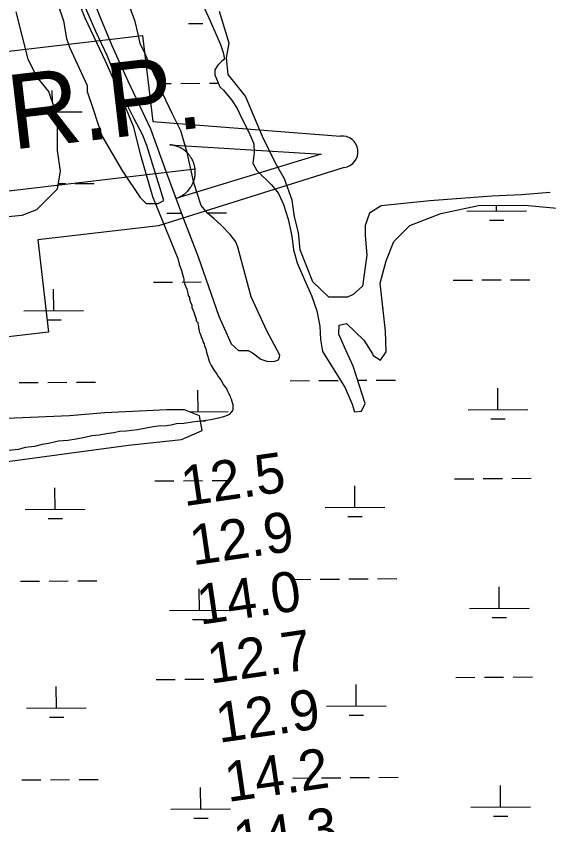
# Model space of a CAD drawing. Extents: x 3508733 to 3546731, y 546897 to 572481.
# Drawn here: x 3543133 to 3544025, y 566522 to 567874 of the extents above; entities that cross this region are included whole.
import ezdxf

# ---------------------------------------------------------------- set-up
doc = ezdxf.new("R2010")
doc.units = 0
for name, color, linetype in [('V-RIVR-RANG', 7, 'Continuous'), ('V-SITE-VEGE', 7, 'Continuous'), ('V-TOPO-WATR-IDEN', 7, 'Continuous'), ('V-WETL-SWMP', 7, 'Continuous')]:
    doc.layers.add(name, color=color, linetype=linetype)

msp = doc.modelspace()

# ---------------------------------------------------------------- linework, layer by layer
at = {"layer": 'V-SITE-VEGE'}
for points in [[(3542771, 567995.7), (3542786.2, 567995.6), (3542827.6, 567994), (3542874.6, 567995.2), (3542960.3, 568014.1), (3543145.6, 568061.7), (3543170.5, 568068.4), (3543178.8, 568065.6), (3543185.7, 568054.6), (3543196.6, 568022.7), (3543203.4, 568002), (3543210.2, 567977.1), (3543219.7, 567943.9), (3543248.4, 567871.9), (3543282.6, 567799.9), (3543308.6, 567740.4), (3543329.1, 567690.6), (3543341.3, 567642.2), (3543361.7, 567573), (3543404, 567469.2)], [(3544027.5, 567579.7), (3543979.2, 567575.8), (3543929.4, 567573.2), (3543825.8, 567565.4), (3543744.2, 567557.5), (3543724.8, 567545.1), (3543717.8, 567524.5), (3543717.8, 567507.9), (3543720.4, 567474.7), (3543713.2, 567422.9), (3543697.3, 567408.9), (3543687.9, 567404.3), (3543656.5, 567404.6), (3543630, 567429.9), (3543608.5, 567483.5), (3543605.9, 567512.5), (3543599.1, 567538.8), (3543595.1, 567566.5), (3543582.8, 567602.4), (3543567.7, 567628.7), (3543545.8, 567673), (3543517.1, 567740.9), (3543488.3, 567776.9), (3543485.7, 567804.5), (3543489.9, 567829.4), (3543473.6, 567882)], [(3543404, 567469.2), (3543406, 567459.8), (3543410.1, 567449.3), (3543413.2, 567436.7), (3543414.2, 567434.6), (3543414.2, 567431.4), (3543415.2, 567429.3), (3543415.2, 567427.2), (3543417.2, 567422), (3543419.3, 567417.8), (3543420.3, 567413.6), (3543421.3, 567407.3), (3543423.3, 567404.1), (3543423.3, 567401), (3543425.4, 567395.7), (3543427.4, 567391.5), (3543427.4, 567387.3), (3543429.4, 567382), (3543431.5, 567377.8), (3543432.5, 567373.6), (3543434.6, 567368.4), (3543434.5, 567365.2), (3543437.6, 567362), (3543437.6, 567359.9), (3543438.6, 567355.7), (3543438.6, 567352.6), (3543439.6, 567349.4), (3543439.6, 567347.4), (3543440.6, 567344.2), (3543441.7, 567342.1), (3543443.7, 567336.8), (3543444.7, 567334.7), (3543446.8, 567328.4), (3543447.8, 567326.3), (3543448.8, 567323), (3543450.9, 567317.9), (3543451.9, 567312.7), (3543452.9, 567308.7), (3543454, 567305.4), (3543454.9, 567303.2), (3543457, 567295.8), (3543459.6, 567290.2), (3543464.2, 567283.2), (3543469.4, 567275.8), (3543471.4, 567272), (3543474.5, 567268.4), (3543476.9, 567263.9), (3543480.7, 567257.9), (3543483.8, 567253.7), (3543485.9, 567250.5), (3543486.9, 567247.4), (3543489, 567244.2), (3543491.1, 567240), (3543491.8, 567237.6), (3543493.1, 567234.7), (3543495.2, 567228.5), (3543496.2, 567225.3), (3543496.1, 567215.8), (3543494.9, 567214.3), (3543494, 567212.7), (3543489.7, 567208.6), (3543486.6, 567206.5), (3543480.3, 567204.4), (3543471.9, 567202.4), (3543464.5, 567200.4), (3543459.3, 567199.4), (3543450.9, 567198.4), (3543443.5, 567197.4), (3543437.2, 567196.5), (3543427.8, 567195.4), (3543414.1, 567193.5), (3543401.5, 567192.6), (3543393.1, 567190.6), (3543384.8, 567189.6), (3543371.3, 567188.6), (3543362.7, 567187.7), (3543336.5, 567182.7), (3543317.6, 567180.7), (3543306.1, 567179.8), (3543296.6, 567177.8), (3543288.2, 567176.8), (3543272.5, 567173.8), (3543259.9, 567172.9), (3543248.3, 567169.8), (3543233.6, 567166.8), (3543220, 567164.8), (3543204.3, 567163.9), (3543187.4, 567159.9), (3543176.9, 567157.9), (3543164.3, 567154.9), (3543148.6, 567152.9), (3543137.1, 567149.9), (3543120.3, 567147.9)]]:
    msp.add_lwpolyline(points, dxfattribs=at)
at = {"layer": 'V-TOPO-WATR-IDEN'}
msp.add_line((3542686.7, 567531.8), (3543432.8, 567618.9), dxfattribs=at)
for points in [[(3542437.3, 567529.4), (3542727.6, 567624.4), (3542710.9, 567768.1), (3543345.1, 567842.2), (3543361.9, 567698.4), (3543676.1, 567674)], [(3543682.2, 567621.3), (3543371.6, 567523.9), (3543169.5, 567500.4), (3543187.5, 567346.1), (3542999.7, 567324.1), (3542981.7, 567478.4), (3542758.4, 567452.4), (3542443.5, 567476.7)]]:
    msp.add_lwpolyline(points, dxfattribs=at)
msp.add_lwpolyline([(3543390.4, 567659.2), (3543643.8, 567643.5), (3543400.8, 567569.8), (3543405.1, 567571.4), (3543409.1, 567573.3), (3543410.6, 567574.2), (3543412, 567575), (3543413.5, 567576), (3543415, 567577.1), (3543416.3, 567578.1), (3543417.9, 567579.5), (3543419.6, 567581.1), (3543420.5, 567582), (3543421.7, 567583.3), (3543423.1, 567585), (3543424.1, 567586.3), (3543425.2, 567587.8), (3543425.9, 567588.8), (3543426.6, 567590), (3543427.4, 567591.4), (3543428.1, 567592.7), (3543428.8, 567594.1), (3543429.3, 567595.2), (3543430, 567596.9), (3543430.6, 567598.5), (3543431, 567599.9), (3543431.5, 567601.5), (3543431.9, 567602.8), (3543432.2, 567604.1), (3543432.4, 567605.1), (3543432.6, 567606.5), (3543432.8, 567608.1), (3543433, 567609.5), (3543433.1, 567611), (3543433.1, 567612.4), (3543433.2, 567613.9), (3543433.1, 567615.1), (3543433, 567616.9), (3543432.8, 567618.9), (3543432.8, 567619.5), (3543432.6, 567620.4), (3543432.5, 567621.5), (3543432.3, 567622.6), (3543432, 567623.6), (3543431.8, 567624.6), (3543431.5, 567625.7), (3543431.3, 567626.5), (3543430.9, 567627.7), (3543430.6, 567628.8), (3543430.3, 567629.5), (3543429.6, 567631.4), (3543429.1, 567632.4), (3543428.8, 567633), (3543428.3, 567634.1), (3543427.8, 567635.1), (3543427.2, 567636.1), (3543426.5, 567637.3), (3543425.9, 567638.3), (3543425.3, 567639.2), (3543424.9, 567639.8), (3543424.2, 567640.8), (3543423.6, 567641.6), (3543422.8, 567642.5), (3543422.1, 567643.5), (3543421.2, 567644.4), (3543420.2, 567645.5), (3543419.4, 567646.3), (3543418.5, 567647.1), (3543417.6, 567647.9), (3543416.9, 567648.6), (3543416.1, 567649.2), (3543414.8, 567650.2), (3543414.8, 567650.2), (3543414, 567650.8), (3543413.5, 567651.2), (3543412.6, 567651.8), (3543411.5, 567652.5), (3543410.6, 567653), (3543409.8, 567653.5), (3543408.8, 567654), (3543407.8, 567654.5), (3543407.1, 567654.9), (3543406.1, 567655.3), (3543404.8, 567655.9), (3543404, 567656.2), (3543403.3, 567656.5), (3543402.7, 567656.7), (3543402, 567656.9), (3543401.1, 567657.2), (3543400.2, 567657.5), (3543399.2, 567657.8), (3543398.3, 567658), (3543397.1, 567658.3), (3543396.3, 567658.5), (3543395.2, 567658.7), (3543393.8, 567658.9), (3543392.8, 567659), (3543392, 567659.1), (3543391.3, 567659.2), (3543390.7, 567659.2)], close=True, dxfattribs=at)
msp.add_arc((3543679.1, 567647.6), 26.5, 276.6578, 96.6578, dxfattribs=at)
at = {"layer": 'V-WETL-SWMP'}
for p, q in [((3543256.1, 567918.2), (3543274.3, 567871)), ((3543440, 567906.5), (3543458.3, 567866.8)), ((3543202.8, 567896.4), (3543212.7, 567866.9)), ((3543143.5, 567842.2), (3543133.6, 567881.6)), ((3543266.7, 567848.6), (3543249.8, 567887.5)), ((3543332.5, 567865.3), (3543324.4, 567888.5)), ((3543212.7, 567866.9), (3543217.7, 567837.3)), ((3543274.3, 567871), (3543293.3, 567825.2)), ((3543337.8, 567844.2), (3543332.5, 567865.3)), ((3543458.3, 567866.8), (3543475.2, 567827.2)), ((3543421.6, 567862), (3543445.6, 567862.2)), ((3543153.4, 567802.7), (3543143.5, 567842.2)), ((3543217.7, 567837.3), (3543222.6, 567822.5)), ((3543285.7, 567808.9), (3543266.7, 567848.6)), ((3543341.2, 567828.5), (3543337.8, 567844.2)), ((3543293.3, 567825.2), (3543320.4, 567766.5)), ((3543349.3, 567811.4), (3543341.2, 567828.5)), ((3543475.2, 567827.2), (3543480, 567813.5)), ((3543222.6, 567822.5), (3543252.3, 567758.4)), ((3543358.1, 567790.9), (3543349.3, 567811.4)), ((3543480, 567813.5), (3543482, 567802.6)), ((3543168.2, 567773.2), (3543153.4, 567802.7)), ((3543298.5, 567776.1), (3543285.7, 567808.9)), ((3543477.8, 567799.2), (3543471, 567792.4)), ((3543482, 567802.6), (3543477.8, 567799.2)), ((3543367.6, 567770.4), (3543358.1, 567790.9)), ((3543471, 567792.4), (3543466.1, 567784.9)), ((3543466.1, 567784.9), (3543466.1, 567776.1)), ((3543188, 567748.5), (3543168.2, 567773.2)), ((3543308.6, 567747.4), (3543298.5, 567776.1)), ((3543379.1, 567744.4), (3543367.6, 567770.4)), ((3543466.1, 567776.1), (3543474.2, 567756.3)), ((3543252.3, 567758.4), (3543252.3, 567748.5)), ((3543320.4, 567766.5), (3543358.3, 567685.8)), ((3543371.4, 567761.8), (3543392.9, 567761.9)), ((3543408.9, 567762), (3543440.9, 567762.3)), ((3543456.9, 567762.4), (3543471.7, 567762.5)), ((3543474.2, 567756.3), (3543480.3, 567750.8)), ((3543197.9, 567718.9), (3543188, 567748.5)), ((3543194, 567730.5), (3543193.9, 567750.2)), ((3543252.3, 567748.5), (3543262.2, 567718.9)), ((3543331, 567703), (3543308.6, 567747.4)), ((3543394.7, 567711.6), (3543379.1, 567744.4)), ((3543480.3, 567750.8), (3543494, 567734.3)), ((3543494, 567734.3), (3543503.5, 567720)), ((3543202.8, 567689.3), (3543197.9, 567718.9)), ((3543198.7, 567714.2), (3543244.1, 567714.5)), ((3543262.2, 567718.9), (3543277, 567674.6)), ((3543503.5, 567720), (3543511.6, 567702.2)), ((3543344.6, 567676.3), (3543331, 567703)), ((3543408.9, 567682.9), (3543394.7, 567711.6)), ((3543511.6, 567702.2), (3543523.1, 567680.3)), ((3543201.2, 567698.8), (3543206.2, 567698.9)), ((3543202.8, 567649.9), (3543202.8, 567689.3)), ((3543277, 567674.6), (3543311.6, 567615.4)), ((3543352, 567657.9), (3543344.6, 567676.3)), ((3543358.3, 567685.8), (3543384.6, 567613.4)), ((3543419.7, 567646.7), (3543408.9, 567682.9)), ((3543523.1, 567680.3), (3543531.2, 567661.2)), ((3543531.2, 567661.2), (3543531.8, 567646.2)), ((3543207.7, 567615.4), (3543202.8, 567649.9)), ((3543375.9, 567580.9), (3543352, 567657.9)), ((3543431, 567595.5), (3543419.7, 567646.7)), ((3543531.8, 567646.2), (3543529.7, 567628.5)), ((3543529.7, 567628.5), (3543536.5, 567616.2)), ((3543202.8, 567585.8), (3543207.7, 567615.4)), ((3543311.6, 567615.4), (3543341.2, 567571)), ((3543384.6, 567613.4), (3543413.7, 567535.5)), ((3543536.5, 567616.2), (3543561, 567592.2)), ((3543204.2, 567594.4), (3543216.1, 567594.5)), ((3543232.1, 567594.6), (3543264.1, 567594.8)), ((3543443.2, 567557.9), (3543431, 567595.5)), ((3543168.2, 567551.3), (3543202.8, 567585.8)), ((3543380.8, 567566.1), (3543375.9, 567580.9)), ((3543561, 567592.2), (3543572.6, 567577.8)), ((3543341.2, 567571), (3543351.1, 567561.2)), ((3543370.9, 567561.2), (3543380.8, 567566.1)), ((3543572.6, 567577.8), (3543580.7, 567559.3)), ((3543351.1, 567561.2), (3543370.9, 567561.2)), ((3543453.4, 567544.9), (3543443.2, 567557.9)), ((3543580.7, 567559.3), (3543588.8, 567534.8)), ((3543844.4, 567544.2), (3543907.3, 567557.7)), ((3543907.3, 567557.7), (3543984.3, 567558.6)), ((3543937.6, 567548.7), (3543937.6, 567558.1)), ((3543984.3, 567558.6), (3544039.2, 567553.4)), ((3543089.1, 567536.5), (3543143.4, 567541.4)), ((3543143.4, 567541.4), (3543168.2, 567551.3)), ((3543385.7, 567544.9), (3543410.1, 567545.1)), ((3543453, 567545.4), (3543485.7, 567545.6)), ((3543465, 567535.3), (3543453.4, 567544.9)), ((3543792.4, 567524.3), (3543844.4, 567544.2)), ((3543887.6, 567548.4), (3543987.6, 567549.1)), ((3543413.7, 567535.5), (3543438, 567472)), ((3543476.5, 567525), (3543465, 567535.3)), ((3543588.8, 567534.8), (3543594.8, 567506.8)), ((3543925.7, 567533.2), (3543949.7, 567533.4)), ((3543491.5, 567509.3), (3543476.5, 567525)), ((3543765.5, 567497.9), (3543792.4, 567524.3)), ((3543501, 567496.9), (3543491.5, 567509.3)), ((3543594.8, 567506.8), (3543597.4, 567483.6)), ((3543504.4, 567488.1), (3543501, 567496.9)), ((3543510.5, 567465.5), (3543504.4, 567488.1)), ((3543752.6, 567465.2), (3543765.5, 567497.9)), ((3543438, 567472), (3543472.5, 567372.7)), ((3543597.4, 567483.6), (3543603.9, 567461.9)), ((3543526.5, 567405.2), (3543510.5, 567465.5)), ((3543603.9, 567461.9), (3543616.3, 567433.5)), ((3543742.8, 567427.7), (3543752.6, 567465.2)), ((3543616.3, 567433.5), (3543627.5, 567407.4)), ((3543865, 567432.9), (3543897, 567433.2)), ((3543913, 567433.3), (3543945, 567433.5)), ((3543961, 567433.6), (3543993, 567433.8)), ((3543196.3, 567382), (3543196.1, 567418)), ((3543363.1, 567429.5), (3543395.1, 567429.7)), ((3543411.1, 567429.8), (3543443.1, 567430.1)), ((3543751.5, 567347.7), (3543742.8, 567427.7)), ((3543553.1, 567348.4), (3543526.5, 567405.2)), ((3543627.5, 567407.4), (3543636.7, 567381.8)), ((3543146.4, 567381.7), (3543246.3, 567382.4)), ((3543636.7, 567381.8), (3543641.6, 567355.8)), ((3543747.4, 567385.8), (3543748.2, 567385.8)), ((3543184.5, 567366.5), (3543208.5, 567366.7)), ((3543472.5, 567372.7), (3543493, 567326.6)), ((3543641.6, 567355.8), (3543642.9, 567333.8)), ((3543673.4, 567342.6), (3543674.3, 567357.5)), ((3543674.3, 567357.5), (3543686.6, 567360.5)), ((3543686.6, 567360.5), (3543715.1, 567332.8)), ((3543574.8, 567307.8), (3543553.1, 567348.4)), ((3543683, 567320.8), (3543673.4, 567342.6)), ((3543752.8, 567313.3), (3543751.5, 567347.7)), ((3543493, 567326.6), (3543505.5, 567315.4)), ((3543642.9, 567333.8), (3543646.3, 567313.7)), ((3543715.1, 567332.8), (3543729.9, 567309.8)), ((3543505.5, 567315.4), (3543521.7, 567315.3)), ((3543521.7, 567315.3), (3543529.1, 567311.3)), ((3543529.1, 567311.3), (3543543.2, 567301)), ((3543646.3, 567313.7), (3543664.2, 567285.2)), ((3543697.3, 567289.3), (3543683, 567320.8)), ((3543729.9, 567309.8), (3543730.7, 567307.2)), ((3543743.2, 567299.3), (3543752.8, 567313.3)), ((3543543.2, 567301), (3543554.6, 567296.9)), ((3543554.6, 567296.9), (3543566.5, 567297.6)), ((3543566.5, 567297.6), (3543572.4, 567299.9)), ((3543572.4, 567299.9), (3543574.4, 567304.2)), ((3543574.4, 567304.2), (3543574.8, 567307.8)), ((3543730.7, 567307.2), (3543743.2, 567299.3)), ((3543664.2, 567285.2), (3543684, 567252.8)), ((3543717.3, 567226.6), (3543697.3, 567289.3)), ((3543138.3, 567261.7), (3543170.3, 567261.9)), ((3543186.3, 567262), (3543218.3, 567262.3)), ((3543234.3, 567262.4), (3543266.3, 567262.6)), ((3543592.2, 567264.8), (3543624.2, 567265)), ((3543640.2, 567265.1), (3543672.2, 567265.4)), ((3543704.9, 567265.6), (3543720.2, 567265.7)), ((3543736.2, 567265.8), (3543768.2, 567266)), ((3543438, 567213.1), (3543437.7, 567249)), ((3543684, 567252.8), (3543696, 567225.6)), ((3543939.8, 567216.5), (3543939.6, 567252.5)), ((3543385.7, 567216), (3543281.8, 567211.1)), ((3543395.6, 567216), (3543385.7, 567216)), ((3543415.4, 567216), (3543395.6, 567216)), ((3543440.1, 567206.2), (3543415.4, 567216)), ((3543696, 567225.6), (3543699.8, 567213)), ((3543711.2, 567214), (3543717.3, 567226.6)), ((3543889.8, 567216.2), (3543989.8, 567216.9)), ((3543222.5, 567206.1), (3543103.8, 567201.2)), ((3543281.8, 567211.1), (3543222.5, 567206.1)), ((3543423, 567213), (3543488, 567213.4)), ((3543445, 567181.5), (3543440.1, 567206.2)), ((3543699.8, 567213), (3543711.2, 567214)), ((3543927.9, 567201), (3543951.9, 567201.2)), ((3543441.8, 567197.7), (3543450.1, 567197.8)), ((3543410.4, 567166.7), (3543445, 567181.5)), ((3543321.4, 567156.8), (3543410.4, 567166.7)), ((3543064.3, 567122.3), (3543321.4, 567156.8)), ((3543365.3, 567097.3), (3543397.3, 567097.5)), ((3543413.3, 567097.6), (3543445.3, 567097.9)), ((3543461.3, 567098), (3543493.3, 567098.2)), ((3543867.2, 567100.8), (3543899.2, 567101)), ((3543915.2, 567101.1), (3543947.2, 567101.3)), ((3543963.2, 567101.4), (3543995.2, 567101.6)), ((3543198.6, 567049.8), (3543198.3, 567085.8)), ((3543700.5, 567053.2), (3543700.2, 567089.2)), ((3543650.5, 567052.9), (3543750.5, 567053.6)), ((3543148.6, 567049.5), (3543248.6, 567050.2)), ((3543186.7, 567034.3), (3543210.7, 567034.5)), ((3543688.6, 567037.8), (3543712.6, 567037.9)), ((3543236.5, 566930.2), (3543268.5, 566930.4)), ((3543594.4, 566932.6), (3543626.4, 566932.8)), ((3543642.4, 566932.9), (3543674.4, 566933.2)), ((3543690.4, 566933.3), (3543722.4, 566933.5)), ((3543738.4, 566933.6), (3543770.4, 566933.8)), ((3543140.5, 566929.5), (3543172.5, 566929.7)), ((3543188.5, 566929.8), (3543220.5, 566930.1)), ((3543440.2, 566880.9), (3543439.9, 566916.8)), ((3543942.1, 566884.3), (3543941.8, 566920.3)), ((3543390.2, 566880.6), (3543490.2, 566881.2)), ((3543892.1, 566884), (3543992.1, 566884.7)), ((3543428.3, 566865.4), (3543452.3, 566865.6)), ((3543930.2, 566868.8), (3543954.2, 566869)), ((3543869.4, 566768.6), (3543901.4, 566768.8)), ((3543917.4, 566768.9), (3543949.4, 566769.1)), ((3543965.4, 566769.2), (3543997.4, 566769.4)), ((3543367.5, 566765.1), (3543399.5, 566765.3)), ((3543415.5, 566765.5), (3543447.5, 566765.7)), ((3543463.5, 566765.8), (3543495.5, 566766)), ((3543702.7, 566721.1), (3543702.4, 566757)), ((3543200.8, 566717.6), (3543200.5, 566753.6)), ((3543150.8, 566717.3), (3543250.8, 566718)), ((3543652.7, 566720.7), (3543752.7, 566721.4)), ((3543188.9, 566702.1), (3543212.9, 566702.3)), ((3543690.8, 566705.6), (3543714.8, 566705.7)), ((3543142.7, 566597.3), (3543174.7, 566597.5)), ((3543190.7, 566597.6), (3543222.7, 566597.9)), ((3543238.7, 566598), (3543270.7, 566598.2)), ((3543596.6, 566600.4), (3543628.6, 566600.6)), ((3543644.6, 566600.8), (3543676.6, 566601)), ((3543692.6, 566601.1), (3543724.6, 566601.3)), ((3543740.6, 566601.4), (3543772.6, 566601.6)), ((3543442.4, 566548.7), (3543442.1, 566584.6)), ((3543944.3, 566552.1), (3543944, 566588.1)), ((3543894.3, 566551.8), (3543994.3, 566552.5)), ((3543392.4, 566548.4), (3543492.4, 566549)), ((3543430.5, 566533.2), (3543454.5, 566533.4)), ((3543932.4, 566536.6), (3543956.4, 566536.8))]:
    msp.add_line(p, q, dxfattribs=at)

# ---------------------------------------------------------------- texts
at = {"layer": 'V-RIVR-RANG'}
for s, p in [('12.5', (3543414.6, 567054.8)), ('12.9', (3543429, 566955.9)), ('14.0', (3543441, 566856.6)), ('12.7', (3543458.5, 566758)), ('12.9', (3543472.8, 566659.1)), ('14.2', (3543487.7, 566560.2)), ('14.3', (3543502.4, 566461.3))]:
    msp.add_text(s, height=67, rotation=8.2683, dxfattribs=at).set_placement(p)
at = {"layer": 'V-TOPO-WATR-IDEN'}
msp.add_text('L.W.R.P.', height=124.5, rotation=6.6577, dxfattribs=at).set_placement((3542787.3, 567611.5))

doc.saveas('drawing.dxf')
